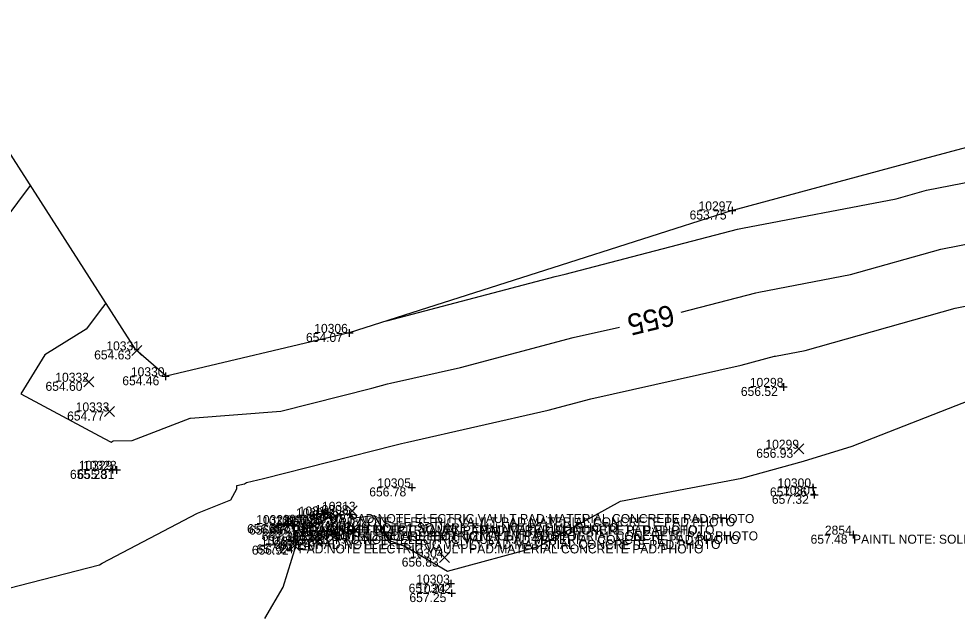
# Model space of a CAD drawing. Extents: x 2129350 to 2137777, y 657588 to 659885.
# Drawn here: x 2132608.9 to 2132733.5, y 658674 to 658753.3 of the extents above; entities that cross this region are included whole.
import ezdxf

# ---------------------------------------------------------------- set-up
doc = ezdxf.new("R2010")
doc.units = 0
for name, color, linetype in [('DT_X_Contour_Major', 7, 'Continuous'), ('DT_X_Contour_Minor', 7, 'Continuous'), ('DT_X_TIN_Hull', 7, 'Continuous'), ('SV_X_Random_Point', 7, 'Continuous'), ('SV_X_Shot_Marker', 7, 'Continuous'), ('SV_X_Text_Comment', 7, 'Continuous'), ('SV_X_Text_Elevation', 7, 'Continuous'), ('SV_X_Text_Name', 7, 'Continuous')]:
    doc.layers.add(name, color=color, linetype=linetype)

msp = doc.modelspace()

# ---------------------------------------------------------------- linework, layer by layer
at = {"layer": 'DT_X_Contour_Major'}
for points in [[(2132696.81, 658714.33), (2132706.76, 658716.93), (2132707.15, 658717.01), (2132719.34, 658719.33), (2132731.33, 658722.7), (2132743.49, 658725.09), (2132755.65, 658728.44), (2132756.34, 658728.62), (2132757.73, 658728.9), (2132769.98, 658732.14), (2132781.94, 658734.59), (2132793.96, 658737.81)], [(2132620.4, 658715.54), (2132619.96, 658714.95), (2132617.81, 658712.08), (2132612.3, 658708.7), (2132609.15, 658703.51), (2132620.19, 658697.56), (2132621.11, 658697.08), (2132621.39, 658697.28), (2132623.9, 658697.32), (2132631.6, 658700.26), (2132631.66, 658700.27), (2132643.66, 658701.18), (2132655.73, 658704.26), (2132657.81, 658704.81), (2132658.21, 658704.9), (2132667.51, 658707.01), (2132682.47, 658710.96), (2132688.65, 658712.35)]]:
    msp.add_lwpolyline(points, dxfattribs=at)
at = {"layer": 'DT_X_Contour_Minor'}
for points in [[(2132657.76, 658713.19), (2132680.11, 658719.09), (2132681.42, 658719.39), (2132704.31, 658725.38), (2132704.96, 658725.5), (2132725.38, 658729.39), (2132729.42, 658730.53), (2132748.78, 658734.33)], [(2132589.17, 658701.03), (2132598.82, 658716.95), (2132600.53, 658717.99), (2132608.72, 658728.93), (2132610.4, 658731.16)], [(2132598.39, 658675.36), (2132619.6, 658680.8), (2132619.93, 658681.03), (2132632.59, 658687.65), (2132637.01, 658689.44), (2132637.83, 658690.87), (2132637.8, 658691.33), (2132638.84, 658691.53), (2132639.12, 658691.75), (2132641.37, 658692.24), (2132658.79, 658696.68), (2132659.68, 658696.92), (2132660.48, 658697.1), (2132679.18, 658701.34), (2132684.84, 658702.84), (2132704.78, 658707.32), (2132709.22, 658708.49), (2132709.35, 658708.51), (2132713.31, 658709.27), (2132733.24, 658714.86), (2132738.2, 658715.84)], [(2132641.56, 658673.65), (2132643.96, 658677.83), (2132645.69, 658683.41), (2132645.42, 658685.31), (2132647.29, 658685.68), (2132647.6, 658685.76), (2132647.95, 658685.86), (2132648.27, 658686.05), (2132649.89, 658686.97), (2132650.24, 658687.11), (2132652.44, 658687.52), (2132652.87, 658687.65), (2132653.28, 658687.03), (2132656.08, 658687.34), (2132658.09, 658684.03), (2132660.2, 658683.25), (2132665.82, 658679.96), (2132677.87, 658683.22), (2132688.79, 658689.27), (2132704.91, 658692.3), (2132713.07, 658694.54), (2132719.53, 658696.56), (2132736.18, 658703.08)]]:
    msp.add_lwpolyline(points, dxfattribs=at)
at = {"layer": 'DT_X_TIN_Hull'}
msp.add_lwpolyline([(2132752.59, 658740.99), (2132728.45, 658734.52), (2132704.3, 658728.04), (2132703.59, 658727.85), (2132679.78, 658720.23), (2132652.76, 658711.59), (2132628.43, 658705.86), (2132624.39, 658709.33), (2132596.21, 658753.3), (2132595.39, 658745.49), (2132592.79, 658720.64), (2132588.98, 658699.97), (2132533.56, 658674.16), (2132509.37, 658667.84), (2132502.4, 658666.02), (2132487.81, 658662.21), (2132481.7, 658660.41), (2132469.77, 658656.91), (2132455.69, 658653.96), (2132398.17, 658662.19), (2132392.31, 658677.47), (2132390.69, 658692.25)], dxfattribs=at)
at = {"layer": 'SV_X_Random_Point'}
for p, q in [((2132623.88, 658708.6), (2132625.21, 658709.93)), ((2132623.88, 658709.93), (2132625.21, 658708.6)), ((2132617.52, 658704.43), (2132618.85, 658705.77)), ((2132617.52, 658705.77), (2132618.85, 658704.43)), ((2132620.24, 658700.49), (2132621.58, 658701.83)), ((2132620.24, 658701.83), (2132621.58, 658700.49)), ((2132711.81, 658695.54), (2132713.14, 658696.88)), ((2132711.81, 658696.88), (2132713.14, 658695.54)), ((2132652.46, 658687.3), (2132653.79, 658688.63)), ((2132652.46, 658688.63), (2132653.79, 658687.3)), ((2132649.35, 658686.67), (2132650.68, 658688.01)), ((2132649.35, 658688.01), (2132650.68, 658686.67)), ((2132644.17, 658685.54), (2132645.5, 658686.87)), ((2132644.17, 658686.87), (2132645.5, 658685.54)), ((2132647.21, 658685.58), (2132648.54, 658686.92)), ((2132647.21, 658686.92), (2132648.54, 658685.58)), ((2132652.89, 658684.77), (2132654.22, 658686.1)), ((2132652.89, 658686.1), (2132654.22, 658684.77)), ((2132647.89, 658683.27), (2132649.22, 658684.6)), ((2132647.89, 658684.6), (2132649.22, 658683.27)), ((2132650.25, 658684.04), (2132651.58, 658685.37)), ((2132650.25, 658685.37), (2132651.58, 658684.04)), ((2132644.82, 658682.68), (2132646.15, 658684.01)), ((2132644.82, 658684.01), (2132646.15, 658682.68)), ((2132664.72, 658681.1), (2132666.05, 658682.43)), ((2132664.72, 658682.43), (2132666.05, 658681.1))]:
    msp.add_line(p, q, dxfattribs=at)
at = {"layer": 'SV_X_Shot_Marker'}
for p, q in [((2132703.59, 658728.35), (2132703.59, 658727.35)), ((2132703.09, 658727.85), (2132704.09, 658727.85)), ((2132703.59, 658727.85), (2132703.59, 658727.85)), ((2132652.76, 658712.09), (2132652.76, 658711.09)), ((2132652.26, 658711.59), (2132653.26, 658711.59)), ((2132652.76, 658711.59), (2132652.76, 658711.59)), ((2132627.84, 658705.83), (2132628.84, 658705.83)), ((2132628.34, 658706.33), (2132628.34, 658705.33)), ((2132628.34, 658705.83), (2132628.34, 658705.83)), ((2132710.41, 658704.92), (2132710.41, 658703.92)), ((2132709.91, 658704.42), (2132710.91, 658704.42)), ((2132710.41, 658704.42), (2132710.41, 658704.42)), ((2132620.79, 658693.41), (2132621.79, 658693.41)), ((2132621.29, 658693.91), (2132621.29, 658692.91)), ((2132621.29, 658693.41), (2132621.29, 658693.41)), ((2132621.36, 658693.4), (2132622.36, 658693.4)), ((2132621.86, 658693.9), (2132621.86, 658692.9)), ((2132621.86, 658693.4), (2132621.86, 658693.4)), ((2132660.56, 658691.08), (2132661.56, 658691.08)), ((2132661.06, 658691.58), (2132661.06, 658690.58)), ((2132661.06, 658691.08), (2132661.06, 658691.08)), ((2132713.8, 658691.07), (2132714.8, 658691.07)), ((2132714.3, 658691.57), (2132714.3, 658690.57)), ((2132714.3, 658691.07), (2132714.3, 658691.07)), ((2132714.01, 658690.1), (2132715.01, 658690.1)), ((2132714.51, 658690.6), (2132714.51, 658689.6)), ((2132714.51, 658690.1), (2132714.51, 658690.1)), ((2132649.75, 658687.1), (2132650.75, 658687.1)), ((2132650.25, 658687.6), (2132650.25, 658686.6)), ((2132650.25, 658687.1), (2132650.25, 658687.1)), ((2132652.28, 658687.54), (2132653.28, 658687.54)), ((2132652.78, 658688.04), (2132652.78, 658687.04)), ((2132652.78, 658687.54), (2132652.78, 658687.54)), ((2132644.69, 658686.01), (2132645.69, 658686.01)), ((2132645.19, 658686.51), (2132645.19, 658685.51)), ((2132645.19, 658686.01), (2132645.19, 658686.01)), ((2132646.99, 658686.02), (2132647.99, 658686.02)), ((2132647.49, 658686.52), (2132647.49, 658685.52)), ((2132647.49, 658686.02), (2132647.49, 658686.02)), ((2132648.29, 658684.61), (2132648.29, 658683.61)), ((2132650.34, 658684.76), (2132651.34, 658684.76)), ((2132650.84, 658685.26), (2132650.84, 658684.26)), ((2132650.84, 658684.76), (2132650.84, 658684.76)), ((2132652.78, 658685.24), (2132653.78, 658685.24)), ((2132653.28, 658685.74), (2132653.28, 658684.74)), ((2132653.28, 658685.24), (2132653.28, 658685.24)), ((2132719.16, 658684.8), (2132720.16, 658684.8)), ((2132719.66, 658685.3), (2132719.66, 658684.3)), ((2132719.66, 658684.8), (2132719.66, 658684.8)), ((2132645.52, 658683.51), (2132646.52, 658683.51)), ((2132646.02, 658684.01), (2132646.02, 658683.01)), ((2132646.02, 658683.51), (2132646.02, 658683.51)), ((2132647.79, 658684.11), (2132648.79, 658684.11)), ((2132648.29, 658684.11), (2132648.29, 658684.11)), ((2132665.73, 658678.3), (2132666.73, 658678.3)), ((2132666.23, 658678.8), (2132666.23, 658677.8)), ((2132666.23, 658678.3), (2132666.23, 658678.3)), ((2132665.84, 658677.04), (2132666.84, 658677.04)), ((2132666.34, 658677.54), (2132666.34, 658676.54)), ((2132666.34, 658677.04), (2132666.34, 658677.04))]:
    msp.add_line(p, q, dxfattribs=at)

# ---------------------------------------------------------------- texts
at = {"layer": 'DT_X_Contour_Major'}
msp.add_text('655', height=2.8, rotation=193.5936, dxfattribs=at).set_placement((2132695.54, 658715.39))
at = {"layer": 'SV_X_Text_Comment'}
for s, p in [('PAD:NOTE ELECTRIC VAULT PAD:MATERIAL CONCRETE PAD:PHOTO', (2132650.25, 658685.9)), ('PAD:NOTE ELECTRIC VAULT PAD:MATERIAL CONCRETE PAD:PHOTO', (2132652.78, 658686.34)), ('PAD:NOTE ELECTRIC VAULT PAD:MATERIAL CONCRETE PAD:PHOTO', (2132645.19, 658684.81)), ('PAD:NOTE ELECTRIC VAULT PAD:MATERIAL CONCRETE PAD:PHOTO', (2132647.49, 658684.82)), ('EMH:NOTE1 SQUARE EMH:NOTE2 EMH:PHOTO', (2132651.92, 658685.12)), ('EMH:NOTE1 SQUARE EMH:NOTE2 EMH:PHOTO', (2132646.39, 658683.99)), ('PAD:NOTE ELECTRIC VAULT PAD:MATERIAL CONCRETE PAD:PHOTO', (2132650.84, 658683.56)), ('PAD:NOTE ELECTRIC VAULT PAD:MATERIAL CONCRETE PAD:PHOTO', (2132653.28, 658684.04)), ('PAINTL NOTE: SOLID WHITE', (2132719.66, 658683.6)), ('PAD:NOTE ELECTRIC VAULT PAD:MATERIAL CONCRETE PAD:PHOTO', (2132646.02, 658682.31)), ('PAD:NOTE ELECTRIC VAULT PAD:MATERIAL CONCRETE PAD:PHOTO', (2132648.29, 658682.91))]:
    msp.add_text(s, height=1.2, dxfattribs=at).set_placement(p)
at = {"layer": 'SV_X_Text_Elevation'}
for s, p in [('653.75', (2132697.95, 658726.65)), ('654.07', (2132647, 658710.39)), ('654.63', (2132618.87, 658708.07)), ('654.46', (2132622.61, 658704.64)), ('654.60', (2132612.41, 658703.9)), ('656.52', (2132704.76, 658703.22)), ('654.77', (2132615.28, 658699.96)), ('656.93', (2132706.8, 658695.01)), ('655.28', (2132615.66, 658692.21)), ('655.31', (2132616.64, 658692.2)), ('656.78', (2132655.41, 658689.88)), ('657.26', (2132708.62, 658689.87)), ('657.32', (2132708.88, 658688.9)), ('656.85', (2132644.35, 658686.14)), ('657.05', (2132644.51, 658685.9)), ('657.07', (2132647.04, 658686.34)), ('656.96', (2132647.37, 658686.77)), ('656.87', (2132639.18, 658685)), ('656.96', (2132639.44, 658684.81)), ('657.00', (2132642.04, 658685.05)), ('657.01', (2132642.19, 658684.82)), ('657.22', (2132646.33, 658685.12)), ('657.10', (2132641.14, 658683.99)), ('657.33', (2132645.2, 658683.56)), ('657.12', (2132645.78, 658683.5)), ('657.33', (2132647.64, 658684.04)), ('657.17', (2132648.4, 658684.24)), ('657.48', (2132714.02, 658683.6)), ('656.92', (2132639.81, 658682.15)), ('657.24', (2132640.43, 658682.31)), ('657.24', (2132642.7, 658682.91)), ('657.10', (2132643.3, 658682.73)), ('656.83', (2132659.72, 658680.56)), ('657.24', (2132660.64, 658677.1)), ('657.25', (2132660.74, 658675.85))]:
    msp.add_text(s, height=1.2, dxfattribs=at).set_placement(p)
at = {"layer": 'SV_X_Text_Name'}
for s, p in [('10297', (2132699.14, 658727.85)), ('10306', (2132648.1, 658711.59)), ('10331', (2132620.49, 658709.27)), ('10330', (2132623.75, 658705.83)), ('10332', (2132613.71, 658705.1)), ('10298', (2132705.95, 658704.42)), ('10333', (2132616.42, 658701.16)), ('10299', (2132708.02, 658696.21)), ('10329', (2132616.83, 658693.41)), ('10328', (2132617.4, 658693.4)), ('10305', (2132656.48, 658691.08)), ('10300', (2132709.62, 658691.07)), ('10301', (2132710.36, 658690.1)), ('10309', (2132645.66, 658687.1)), ('10314', (2132646.03, 658687.34)), ('10308', (2132648.19, 658687.54)), ('10313', (2132649.13, 658687.97)), ('10322', (2132640.39, 658686.2)), ('10321', (2132641.18, 658686.01)), ('10320', (2132642.94, 658686.02)), ('10319', (2132643.87, 658686.25)), ('10315', (2132647.93, 658686.32)), ('10316', (2132642.32, 658685.19)), ('10310', (2132646.74, 658684.76)), ('10311', (2132647.36, 658684.7)), ('10307', (2132648.7, 658685.24)), ('10312', (2132649.57, 658685.44)), ('2854', (2132715.92, 658684.8)), ('10323', (2132641.03, 658683.34)), ('10324', (2132641.58, 658683.51)), ('10317', (2132644.29, 658684.11)), ('10318', (2132644.55, 658683.93)), ('10304', (2132660.81, 658681.76)), ('10303', (2132661.65, 658678.3)), ('10302', (2132661.77, 658677.04))]:
    msp.add_text(s, height=1.2, dxfattribs=at).set_placement(p)

doc.saveas('drawing.dxf')
